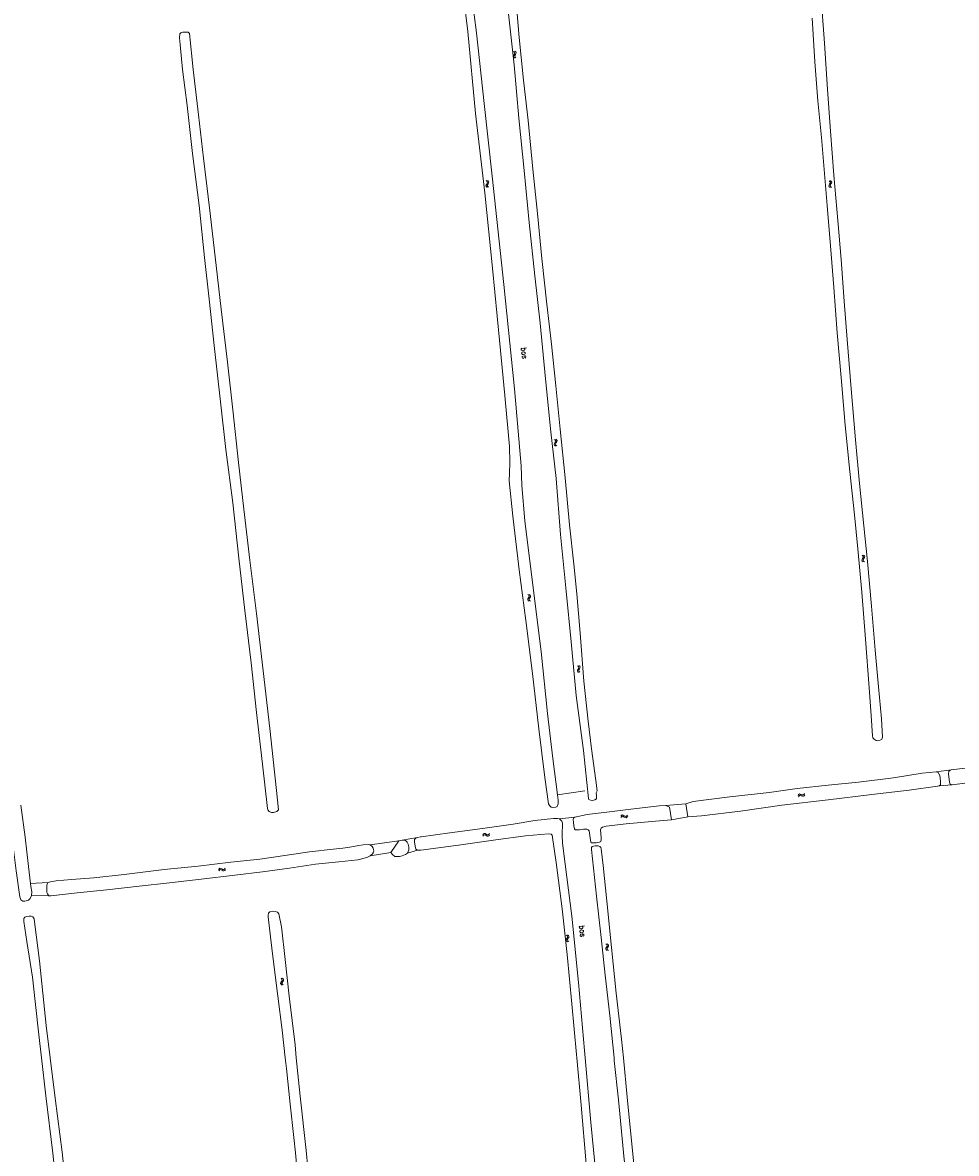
# Model space of a CAD drawing. Header units: metres. Extents: x 189705 to 199106, y 581686 to 588448.
# Tile 407 of 555: x 196500 to 196843, y 586965 to 587381. Entities that reach past the tile are written whole.
import ezdxf

# ---------------------------------------------------------------- set-up
doc = ezdxf.new("R2010")
doc.units = ezdxf.units.M
doc.layers.add('B-WA-OG-GBKN-G', color=7, linetype='Continuous', lineweight=18)
doc.styles.add('Style-STANDARD', font='STANDARD.shx')

msp = doc.modelspace()

# ---------------------------------------------------------------- linework, layer by layer
at = {"layer": 'B-WA-OG-GBKN-G'}
for p, q in [((196680.478, 587370.095), (196680.789, 587369.833)), ((196680.688, 587368.863), (196680.478, 587368.513)), ((196680.895, 587369.223), (196680.688, 587368.863)), ((196680.789, 587369.833), (196680.947, 587369.545)), ((196680.947, 587369.545), (196680.895, 587369.223)), ((196680.968, 587370.177), (196681.281, 587369.917)), ((196681.178, 587368.947), (196680.97, 587368.595)), ((196681.386, 587369.297), (196681.178, 587368.947)), ((196681.281, 587369.917), (196681.44, 587369.631)), ((196681.44, 587369.631), (196681.386, 587369.297)), ((196680.478, 587368.513), (196680.423, 587368.189)), ((196680.423, 587368.189), (196680.585, 587367.893)), ((196680.585, 587367.893), (196680.899, 587367.631)), ((196680.97, 587368.595), (196680.915, 587368.271)), ((196680.915, 587368.271), (196681.075, 587367.975)), ((196681.075, 587367.975), (196681.389, 587367.713)), ((196670.414, 587320.984), (196670.354, 587320.66)), ((196670.354, 587320.66), (196670.512, 587320.362)), ((196670.629, 587321.331), (196670.414, 587320.984)), ((196670.436, 587322.566), (196670.744, 587322.299)), ((196670.512, 587320.362), (196670.822, 587320.096)), ((196670.841, 587321.687), (196670.629, 587321.331)), ((196670.744, 587322.299), (196670.897, 587322.009)), ((196670.897, 587322.009), (196670.841, 587321.687)), ((196670.907, 587321.059), (196670.847, 587320.735)), ((196670.847, 587320.735), (196671.003, 587320.437)), ((196671.12, 587321.408), (196670.907, 587321.059)), ((196670.927, 587322.641), (196671.237, 587322.376)), ((196671.003, 587320.437), (196671.313, 587320.171)), ((196671.333, 587321.754), (196671.12, 587321.408)), ((196671.237, 587322.376), (196671.392, 587322.088)), ((196671.392, 587322.088), (196671.333, 587321.754)), ((196796.571, 587320.919), (196796.509, 587320.596)), ((196796.509, 587320.596), (196796.665, 587320.297)), ((196796.788, 587321.265), (196796.571, 587320.919)), ((196796.603, 587322.501), (196796.909, 587322.232)), ((196796.665, 587320.297), (196796.973, 587320.028)), ((196797.002, 587321.62), (196796.788, 587321.265)), ((196796.909, 587322.232), (196797.061, 587321.941)), ((196797.061, 587321.941), (196797.002, 587321.62)), ((196797.064, 587320.991), (196797.002, 587320.668)), ((196797.002, 587320.668), (196797.156, 587320.369)), ((196797.279, 587321.338), (196797.064, 587320.991)), ((196797.094, 587322.573), (196797.402, 587322.306)), ((196797.156, 587320.369), (196797.464, 587320.1)), ((196797.494, 587321.684), (196797.279, 587321.338)), ((196797.402, 587322.306), (196797.556, 587322.017)), ((196797.556, 587322.017), (196797.494, 587321.684)), ((196695.547, 587227.426), (196695.854, 587227.159)), ((196696.038, 587227.5), (196696.347, 587227.235)), ((196695.524, 587225.844), (196695.463, 587225.52)), ((196695.463, 587225.52), (196695.621, 587225.222)), ((196695.739, 587226.191), (196695.524, 587225.844)), ((196695.621, 587225.222), (196695.931, 587224.956)), ((196695.951, 587226.547), (196695.739, 587226.191)), ((196695.854, 587227.159), (196696.008, 587226.868)), ((196696.008, 587226.868), (196695.951, 587226.547)), ((196696.017, 587225.919), (196695.956, 587225.595)), ((196695.956, 587225.595), (196696.112, 587225.297)), ((196696.23, 587226.267), (196696.017, 587225.919)), ((196696.112, 587225.297), (196696.422, 587225.03)), ((196696.443, 587226.614), (196696.23, 587226.267)), ((196696.347, 587227.235), (196696.502, 587226.947)), ((196696.502, 587226.947), (196696.443, 587226.614)), ((196808.701, 587183.233), (196808.633, 587182.91)), ((196808.633, 587182.91), (196808.785, 587182.609)), ((196808.923, 587183.575), (196808.701, 587183.233)), ((196808.757, 587184.814), (196809.059, 587184.54)), ((196808.785, 587182.609), (196809.089, 587182.336)), ((196809.143, 587183.927), (196808.923, 587183.575)), ((196809.059, 587184.54), (196809.206, 587184.247)), ((196809.195, 587183.297), (196809.128, 587182.975)), ((196809.128, 587182.975), (196809.278, 587182.673)), ((196809.206, 587184.247), (196809.143, 587183.927)), ((196809.415, 587183.641), (196809.195, 587183.297)), ((196809.25, 587184.878), (196809.553, 587184.606)), ((196809.278, 587182.673), (196809.582, 587182.4)), ((196809.636, 587183.983), (196809.415, 587183.641)), ((196809.553, 587184.606), (196809.702, 587184.315)), ((196809.702, 587184.315), (196809.636, 587183.983)), ((196685.768, 587170.332), (196686.079, 587170.07)), ((196686.184, 587169.459), (196685.977, 587169.1)), ((196686.079, 587170.07), (196686.236, 587169.781)), ((196686.236, 587169.781), (196686.184, 587169.459)), ((196686.257, 587170.414), (196686.571, 587170.153)), ((196686.467, 587169.183), (196686.259, 587168.832)), ((196686.675, 587169.533), (196686.467, 587169.183)), ((196686.571, 587170.153), (196686.73, 587169.867)), ((196686.73, 587169.867), (196686.675, 587169.533)), ((196685.767, 587168.75), (196685.711, 587168.426)), ((196685.711, 587168.426), (196685.873, 587168.13)), ((196685.977, 587169.1), (196685.767, 587168.75)), ((196685.873, 587168.13), (196686.186, 587167.868)), ((196686.259, 587168.832), (196686.203, 587168.508)), ((196686.203, 587168.508), (196686.363, 587168.212)), ((196686.363, 587168.212), (196686.676, 587167.949)), ((196704.533, 587144.239), (196704.844, 587143.975)), ((196704.027, 587142.58), (196703.968, 587142.256)), ((196703.968, 587142.256), (196704.128, 587141.959)), ((196704.24, 587142.928), (196704.027, 587142.58)), ((196704.042, 587144.162), (196704.351, 587143.896)), ((196704.128, 587141.959), (196704.439, 587141.694)), ((196704.451, 587143.285), (196704.24, 587142.928)), ((196704.351, 587143.896), (196704.506, 587143.607)), ((196704.506, 587143.607), (196704.451, 587143.285)), ((196704.52, 587142.657), (196704.461, 587142.333)), ((196704.461, 587142.333), (196704.618, 587142.036)), ((196704.731, 587143.007), (196704.52, 587142.657)), ((196704.618, 587142.036), (196704.929, 587141.771)), ((196704.942, 587143.354), (196704.731, 587143.007)), ((196704.844, 587143.975), (196705, 587143.688)), ((196705, 587143.688), (196704.942, 587143.354)), ((196785.155, 587096.464), (196785.379, 587096.804)), ((196785.291, 587095.986), (196785.517, 587096.325)), ((196785.379, 587096.804), (196785.645, 587096.995)), ((196785.517, 587096.325), (196785.786, 587096.514)), ((196785.645, 587096.995), (196785.983, 587096.977)), ((196785.786, 587096.514), (196786.111, 587096.498)), ((196785.983, 587096.977), (196786.354, 587096.81)), ((196786.111, 587096.498), (196786.492, 587096.332)), ((196786.354, 587096.81), (196786.727, 587096.643)), ((196786.492, 587096.332), (196786.863, 587096.163)), ((196786.727, 587096.643), (196787.055, 587096.623)), ((196786.863, 587096.163), (196787.191, 587096.144)), ((196787.055, 587096.623), (196787.331, 587096.816)), ((196787.191, 587096.144), (196787.467, 587096.338)), ((196787.331, 587096.816), (196787.557, 587097.156)), ((196787.467, 587096.338), (196787.693, 587096.679)), ((196719.94, 587088.807), (196720.201, 587089.119)), ((196720.019, 587088.317), (196720.283, 587088.627)), ((196720.201, 587089.119), (196720.488, 587089.277)), ((196720.283, 587088.627), (196720.572, 587088.783)), ((196720.488, 587089.277), (196720.822, 587089.221)), ((196720.572, 587088.783), (196720.894, 587088.73)), ((196720.822, 587089.221), (196721.171, 587089.011)), ((196720.894, 587088.73), (196721.252, 587088.521)), ((196721.171, 587089.011), (196721.521, 587088.802)), ((196721.252, 587088.521), (196721.601, 587088.31)), ((196721.521, 587088.802), (196721.845, 587088.745)), ((196721.601, 587088.31), (196721.925, 587088.253)), ((196721.845, 587088.745), (196722.142, 587088.904)), ((196721.925, 587088.253), (196722.221, 587088.413)), ((196722.142, 587088.904), (196722.406, 587089.216)), ((196722.221, 587088.413), (196722.485, 587088.726)), ((196669.41, 587082.28), (196669.154, 587081.961)), ((196669.702, 587082.448), (196669.41, 587082.28)), ((196669.794, 587081.958), (196669.502, 587081.792)), ((196670.028, 587082.399), (196669.702, 587082.448)), ((196670.12, 587081.909), (196669.794, 587081.958)), ((196670.382, 587082.196), (196670.028, 587082.399)), ((196670.476, 587081.708), (196670.12, 587081.909)), ((196670.746, 587081.997), (196670.382, 587082.196)), ((196671.069, 587081.951), (196670.746, 587081.997)), ((196671.353, 587082.115), (196671.069, 587081.951)), ((196671.61, 587082.432), (196671.353, 587082.115)), ((196671.701, 587081.944), (196671.447, 587081.625)), ((196669.502, 587081.792), (196669.246, 587081.473)), ((196670.83, 587081.508), (196670.476, 587081.708)), ((196671.165, 587081.46), (196670.83, 587081.508)), ((196671.447, 587081.625), (196671.165, 587081.46)), ((196571.933, 587069.198), (196572.187, 587069.517)), ((196572.187, 587069.517), (196572.47, 587069.682)), ((196572.47, 587069.682), (196572.805, 587069.633)), ((196572.805, 587069.633), (196573.159, 587069.432)), ((196573.159, 587069.432), (196573.514, 587069.232)), ((196573.84, 587069.182), (196574.132, 587069.348)), ((196574.132, 587069.348), (196574.389, 587069.667)), ((196572.024, 587068.71), (196572.281, 587069.027)), ((196572.281, 587069.027), (196572.566, 587069.19)), ((196572.566, 587069.19), (196572.889, 587069.144)), ((196572.889, 587069.144), (196573.252, 587068.944)), ((196573.252, 587068.944), (196573.606, 587068.741)), ((196573.514, 587069.232), (196573.84, 587069.182)), ((196573.606, 587068.741), (196573.931, 587068.692)), ((196573.931, 587068.692), (196574.224, 587068.86)), ((196574.224, 587068.86), (196574.48, 587069.179)), ((196699.905, 587045.077), (196700.214, 587044.811)), ((196700.214, 587044.811), (196700.368, 587044.521)), ((196700.368, 587044.521), (196700.313, 587044.2)), ((196700.396, 587045.154), (196700.706, 587044.89)), ((196700.706, 587044.89), (196700.863, 587044.602)), ((196700.863, 587044.602), (196700.804, 587044.269)), ((196699.888, 587043.495), (196699.829, 587043.171)), ((196699.829, 587043.171), (196699.988, 587042.874)), ((196700.102, 587043.843), (196699.888, 587043.495)), ((196699.988, 587042.874), (196700.299, 587042.608)), ((196700.313, 587044.2), (196700.102, 587043.843)), ((196700.381, 587043.572), (196700.322, 587043.248)), ((196700.322, 587043.248), (196700.479, 587042.951)), ((196700.593, 587043.921), (196700.381, 587043.572)), ((196700.479, 587042.951), (196700.79, 587042.685)), ((196700.804, 587044.269), (196700.593, 587043.921)), ((196714.498, 587040.268), (196714.441, 587039.944)), ((196714.709, 587040.617), (196714.498, 587040.268)), ((196714.505, 587041.85), (196714.815, 587041.586)), ((196714.918, 587040.975), (196714.709, 587040.617)), ((196714.815, 587041.586), (196714.971, 587041.297)), ((196714.971, 587041.297), (196714.918, 587040.975)), ((196714.99, 587040.348), (196714.933, 587040.024)), ((196715.199, 587040.698), (196714.99, 587040.348)), ((196714.995, 587041.929), (196715.307, 587041.668)), ((196715.409, 587041.047), (196715.199, 587040.698)), ((196715.307, 587041.668), (196715.465, 587041.381)), ((196715.465, 587041.381), (196715.409, 587041.047)), ((196714.441, 587039.944), (196714.601, 587039.648)), ((196714.601, 587039.648), (196714.914, 587039.384)), ((196714.933, 587040.024), (196715.092, 587039.727)), ((196715.092, 587039.727), (196715.404, 587039.463)), ((196595.112, 587027.979), (196594.885, 587027.64)), ((196594.964, 587029.22), (196595.262, 587028.942)), ((196595.337, 587028.328), (196595.112, 587027.979)), ((196595.262, 587028.942), (196595.405, 587028.647)), ((196595.405, 587028.647), (196595.337, 587028.328)), ((196595.605, 587028.038), (196595.38, 587027.697)), ((196595.458, 587029.277), (196595.757, 587029.001)), ((196595.831, 587028.377), (196595.605, 587028.038)), ((196595.757, 587029.001), (196595.902, 587028.708)), ((196595.902, 587028.708), (196595.831, 587028.377)), ((196594.885, 587027.64), (196594.813, 587027.319)), ((196594.813, 587027.319), (196594.96, 587027.016)), ((196594.96, 587027.016), (196595.26, 587026.738)), ((196595.38, 587027.697), (196595.308, 587027.376)), ((196595.308, 587027.376), (196595.453, 587027.073)), ((196595.453, 587027.073), (196595.753, 587026.795))]:
    msp.add_line(p, q, dxfattribs=at)
at = {"layer": 'B-WA-OG-GBKN-G', "flags": 128}
for points in [[(196696.651, 587096.736), (196696.907, 587094.724), (196696.896, 587093.334), (196696.516, 587092.402), (196695.999, 587092.09), (196694.994, 587092.002), (196694.316, 587092.14), (196693.678, 587092.736), (196693.341, 587093.383), (196691.983, 587103.016), (196689.831, 587120.918), (196687.471, 587141.32), (196684.991, 587160.841), (196682.521, 587179.403), (196680.192, 587199.178), (196678.902, 587212.165), (196678.948, 587214.944), (196679.161, 587218.858), (196679.046, 587224.757), (196677.236, 587243.578), (196675.299, 587263.861), (196672.72, 587290.396), (196669.981, 587318.047), (196666.47, 587347.26), (196663.62, 587377.475), (196661.399, 587396.48)], [(196664.265, 587396.877), (196666.881, 587376.984), (196669.657, 587350.905), (196672.653, 587324.232), (196676.939, 587284.363), (196680.818, 587246.054), (196683.353, 587217.634), (196683.543, 587210.502), (196684.683, 587197.503), (196687.635, 587173.831), (196690.657, 587149.448), (196693.043, 587126.638), (196694.964, 587110.022), (196696.651, 587096.736)], [(196681.362, 587389.948), (196682.582, 587375.264), (196684.165, 587359.536), (196685.901, 587344.741), (196687.563, 587326.742), (196689.314, 587310.466), (196690.928, 587293.968), (196692.776, 587277.163), (196694.453, 587262.485), (196696.057, 587247.103), (196697.653, 587231.179), (196699.498, 587213.31), (196701.024, 587195.938), (196702.67, 587181.476), (196703.822, 587170.622), (196705.023, 587156.135), (196706.393, 587138.437), (196707.9, 587123.779), (196709.204, 587113.591), (196710.736, 587101.949), (196711.208, 587098.135), (196710.923, 587097.365), (196710.977, 587096.279), (196710.979, 587095.213), (196710.402, 587094.837), (196709.492, 587094.645), (196708.838, 587094.661), (196708.238, 587095.011), (196708.057, 587095.371), (196706.247, 587112.953)], [(196793.544, 587391.444), (196794.877, 587373.071), (196796.046, 587356.032), (196797.072, 587340.72), (196798.343, 587324.596), (196799.782, 587307.883), (196801.003, 587293.565), (196802.193, 587278.232), (196803.212, 587264.091), (196804.702, 587245.939), (196806.308, 587227.225), (196807.744, 587211.237), (196809.429, 587195.596)], [(196706.247, 587112.953), (196703.591, 587133.266), (196701.647, 587152.903), (196699.862, 587171.606), (196697.712, 587192.471), (196696.161, 587212.994), (196694.164, 587230.237), (196692.252, 587249.652), (196690.348, 587270.124), (196688.326, 587287.53), (196686.264, 587307.141), (196684.357, 587326.315), (196682.489, 587345.489), (196680.707, 587365.171), (196678.676, 587383.98)], [(196816.246, 587117.941), (196815.942, 587117.184), (196815.142, 587116.671), (196814.396, 587116.544), (196813.853, 587116.631), (196813.143, 587117.158), (196812.74, 587117.703), (196812.547, 587118.436), (196812.125, 587125.872), (196811.355, 587136.076), (196810.04, 587153.926), (196808.656, 587171.247), (196807.221, 587187.202), (196805.919, 587199.618), (196804.183, 587215.587), (196802.465, 587232.596), (196801.004, 587250.185), (196799.616, 587266.545), (196798.289, 587283.31), (196797.046, 587298.544), (196795.828, 587313.405), (196794.707, 587328.175), (196793.775, 587338.478), (196792.439, 587351.973), (196791.355, 587366.22), (196790.306, 587382.31)], [(196557.869, 587372.65), (196557.621, 587375.117), (196557.696, 587376.552), (196558.108, 587376.923), (196558.872, 587377.169), (196559.968, 587377.231), (196560.79, 587377.19), (196561.318, 587376.726), (196562.679, 587363.464), (196564.566, 587346.718), (196566.488, 587330.8), (196568.6, 587312.604), (196570.686, 587294.558), (196572.964, 587275.266), (196575.236, 587255.824), (196577.238, 587238.255), (196579.366, 587218.846), (196581.331, 587201.721), (196583.526, 587182.964), (196585.927, 587163.364), (196588.377, 587142.336), (196590.8, 587121.028), (196593.324, 587098.284), (196594.056, 587091.111), (196593.408, 587090.519), (196592.18, 587090.125), (196591.45, 587090.185), (196590.602, 587090.501), (196590.134, 587091.109), (196590.025, 587091.703), (196588.195, 587107.934), (196585.955, 587126.965), (196583.909, 587145.18), (196581.617, 587164.413), (196579.404, 587183.731), (196577.2, 587204.1), (196574.622, 587223.673), (196572.685, 587241.19), (196570.41, 587261.878), (196568.537, 587278.99), (196566.81, 587294.321), (196564.811, 587313.482), (196562.435, 587332.591), (196560.361, 587350.239), (196558.758, 587363.488), (196557.869, 587372.65)], [(196809.429, 587195.596), (196810.675, 587182.538), (196812.161, 587166.106), (196813.589, 587149.845), (196814.742, 587136.389), (196815.83, 587124.648), (196816.246, 587117.941)], [(196841.557, 587105.853), (196850.795, 587106.986), (196863.466, 587108.3), (196873.47, 587109.574), (196882.898, 587110.811), (196893.262, 587112.234), (196901.669, 587113.306), (196913.635, 587114.799), (196926.648, 587116.334), (196940.922, 587117.882), (196954.363, 587119.944)], [(196503.161, 587059.714), (196502.603, 587058.606), (196502.041, 587057.988), (196500.754, 587057.567), (196499.906, 587057.563), (196499.17, 587058.028), (196498.801, 587059.158), (196497.548, 587068.726), (196496.186, 587079.547), (196494.834, 587091.19), (196493.403, 587102.951)], [(196743.93, 587093.428), (196746.576, 587094.226), (196760.079, 587095.909), (196774.498, 587097.541), (196784.79, 587098.977), (196796.272, 587100.231), (196807.438, 587101.388), (196820.275, 587102.989), (196830.836, 587104.646), (196835.965, 587105.164)], [(196835.965, 587105.164), (196841.557, 587105.853)], [(196835.965, 587105.164), (196836.728, 587104.88), (196837.273, 587103.772), (196837.464, 587102.882), (196837.595, 587101.443), (196837.531, 587100.299), (196837.071, 587099.948)], [(196841.839, 587100.405), (196841.166, 587100.578), (196840.908, 587101.338), (196840.53, 587104.439), (196840.639, 587105.36), (196841.21, 587105.776), (196841.557, 587105.853)], [(196882.771, 587000), (196881.484, 587018.46), (196879.68, 587040.916), (196877.755, 587059.854), (196876.147, 587082.315), (196875.331, 587092.258), (196874.334, 587101.397), (196873.867, 587103.675), (196873.478, 587104.239), (196872.968, 587104.405), (196872.295, 587104.362), (196856.75, 587102.447), (196851.155, 587101.643), (196841.839, 587100.405)], [(196837.071, 587099.948), (196836.443, 587099.827), (196826.001, 587098.398), (196812.262, 587096.86), (196796.213, 587094.817), (196779.184, 587092.837), (196763.945, 587090.692), (196749.69, 587089), (196744.671, 587088.601)], [(196837.071, 587099.948), (196841.839, 587100.405)], [(196706.741, 587098.111), (196696.651, 587096.736)], [(196499.223, 587092.927), (196500.797, 587081.055), (196502.002, 587070.378), (196502.8, 587064.099)], [(196703.052, 587088.418), (196707.581, 587089.41), (196710.578, 587089.841), (196713.861, 587090.174), (196722.672, 587091.326), (196734.069, 587092.633), (196736.521, 587092.7)], [(196736.521, 587092.7), (196743.93, 587093.428)], [(196736.521, 587092.7), (196737.815, 587092.118), (196738.558, 587087.427)], [(196744.671, 587088.601), (196743.93, 587093.428)], [(196645.135, 587080.975), (196646.212, 587081.207), (196646.564, 587081.226), (196657.02, 587082.718), (196669.134, 587084.33), (196680.406, 587085.912), (196688.297, 587087.229), (196695.221, 587087.961), (196696.65, 587087.983), (196697.446, 587087.812)], [(196703.052, 587088.418), (196697.446, 587087.812)], [(196697.446, 587087.812), (196698.214, 587086.988), (196698.499, 587086.224), (196698.567, 587084.925), (196698.438, 587083.151), (196698.349, 587081.585), (196698.519, 587078.975), (196698.844, 587076.005), (196701.925, 587052), (196704.36, 587027.638), (196706.551, 587002.631), (196706.791, 587000)], [(196738.558, 587087.427), (196732.783, 587087.029), (196721.911, 587086.034), (196714.538, 587085.167), (196713.235, 587084.787), (196712.677, 587084.397), (196712.537, 587083.757), (196712.576, 587082.41), (196712.706, 587080.834), (196712.788, 587080.081), (196712.621, 587079.461), (196712.13, 587079.221), (196710.926, 587079.05), (196709.795, 587078.984), (196709.049, 587078.968), (196708.881, 587079.374), (196708.773, 587080.054), (196708.272, 587083.391), (196707.902, 587083.857), (196707.406, 587084.062), (196706.235, 587084.022), (196704.71, 587083.807), (196703.742, 587083.753), (196703.135, 587083.86), (196702.862, 587084.162), (196702.684, 587085.235), (196702.514, 587086.655), (196702.492, 587087.649), (196702.691, 587088.165), (196703.052, 587088.418)], [(196744.671, 587088.601), (196738.558, 587087.427)], [(196703.739, 587000), (196703.631, 587001.145), (196701.892, 587019.757), (196700.224, 587037.964), (196698.422, 587054.711), (196696.177, 587071.837), (196694.683, 587081.79), (196694.345, 587082.17), (196693.301, 587082.29), (196684.857, 587081.542), (196673.996, 587080.07), (196660.29, 587078.208), (196646.447, 587076.333), (196645.194, 587076.277)], [(196627.782, 587078.248), (196627.013, 587078.368), (196625.14, 587078.314), (196623.619, 587078.089), (196620.257, 587077.459), (196617.64, 587077.081), (196614.083, 587076.725), (196605.482, 587075.762), (196596.305, 587074.384), (196587.2, 587073.077), (196576.51, 587071.891), (196564.416, 587070.455), (196552.017, 587069.235), (196537.234, 587067.415), (196526.048, 587066.165), (196517.861, 587065.553), (196512.167, 587065.034)], [(196627.726, 587074.249), (196628.602, 587074.951), (196628.995, 587075.596), (196629.042, 587076.137), (196628.882, 587077.077), (196628.544, 587077.731), (196627.782, 587078.248)], [(196638.307, 587079.753), (196627.782, 587078.248)], [(196638.307, 587079.753), (196635.353, 587075.455)], [(196639.508, 587080.031), (196638.307, 587079.753)], [(196639.508, 587080.031), (196645.135, 587080.975)], [(196641.453, 587075.197), (196641.971, 587076.423), (196641.987, 587077.519), (196641.742, 587078.576), (196641.398, 587079.295), (196640.721, 587079.89), (196640.324, 587080.035), (196639.789, 587080.049), (196639.508, 587080.031)], [(196645.194, 587076.277), (196644.569, 587076.644), (196644.258, 587077.774), (196644.021, 587079.379), (196644.102, 587080.234), (196644.534, 587080.702), (196645.135, 587080.975)], [(196720.896, 587000), (196720.217, 587006.763), (196718.257, 587023.74), (196716.55, 587040.474), (196714.806, 587057.548), (196713.508, 587070.729), (196712.674, 587076.873), (196712.552, 587077.364), (196712.259, 587077.673), (196711.593, 587077.872), (196710.501, 587077.864), (196709.945, 587077.756), (196709.375, 587077.621), (196709.171, 587077.256), (196709.22, 587076.582), (196711.042, 587059.442), (196712.71, 587044.212), (196714.175, 587030.357), (196715.917, 587015.545), (196717.458, 587000)], [(196509.563, 587059.567), (196510.261, 587059.552), (196519.92, 587060.583), (196530.844, 587061.683), (196542.742, 587063.061), (196553.922, 587064.298), (196565.519, 587065.689), (196577.913, 587067.112), (196588.172, 587068.318), (196598.1, 587069.668), (196607.668, 587071.124), (196616.231, 587072.028), (196623.188, 587072.734), (196626.504, 587073.632), (196627.726, 587074.249)], [(196635.353, 587075.455), (196627.726, 587074.249)], [(196635.353, 587075.455), (196635.951, 587074.703), (196636.843, 587074.055), (196637.659, 587073.942), (196638.572, 587074.037), (196639.519, 587074.211), (196640.734, 587074.677), (196641.453, 587075.197)], [(196645.194, 587076.277), (196641.453, 587075.197)], [(196509.106, 587064.377), (196502.8, 587064.099)], [(196502.8, 587064.099), (196502.948, 587062.937), (196503.23, 587061.044), (196503.161, 587059.714)], [(196509.106, 587064.377), (196508.758, 587063.49), (196508.754, 587061.983), (196508.848, 587060.802), (196509.01, 587060.273), (196509.563, 587059.567)], [(196512.167, 587065.034), (196510.092, 587064.707), (196509.106, 587064.377)], [(196503.161, 587059.714), (196509.563, 587059.567)], [(196600.573, 587000), (196600.106, 587004.727), (196597.981, 587022.668), (196596.483, 587036.145), (196595.138, 587048.134), (196594.094, 587052.86), (196593.599, 587053.527), (196592.798, 587053.81), (196591.695, 587053.832), (196590.873, 587053.619), (196590.317, 587053.19), (196590.23, 587052.46), (196590.248, 587051.755), (196591.817, 587038.18), (196593.76, 587022.647), (196595.364, 587010.129), (196596.508, 587000)], [(196500.378, 587050.129), (196500.341, 587051.245), (196500.688, 587051.727), (196501.452, 587051.966), (196502.262, 587052.101), (196503.077, 587052.027), (196503.703, 587051.791), (196504.106, 587051.131), (196504.259, 587050.001), (196506.107, 587035.662), (196508.563, 587011.809), (196510.015, 587000)], [(196506.802, 587000), (196505.859, 587008.365), (196503.488, 587029.667), (196501.446, 587042.737), (196500.378, 587050.129)], [(196512.963, 586946.432), (196511.003, 586964.886), (196508.377, 586986.019), (196506.802, 587000)], [(196510.015, 587000), (196511.852, 586985.057), (196514.416, 586965.229), (196515.828, 586952.635)], [(196596.508, 587000), (196596.952, 586996.071), (196598.32, 586982.895), (196599.677, 586970.612), (196600.321, 586965.006), (196601.334, 586952.836)], [(196601.968, 586985.899), (196600.573, 587000)], [(196705.376, 586982.572), (196703.739, 587000)], [(196706.791, 587000), (196708.961, 586976.214), (196710.37, 586961.087), (196711.827, 586947.921), (196712.336, 586941.114), (196712.427, 586939.319), (196712.46, 586938.194), (196712.415, 586937.082), (196712.182, 586936.058), (196711.893, 586935.183), (196711.441, 586933.751), (196711.283, 586932.414)], [(196717.458, 587000), (196717.565, 586998.922), (196719.099, 586984.484), (196721.245, 586962.531), (196723.255, 586945.988), (196724.252, 586935.307), (196725.431, 586925.125), (196726.473, 586915.4), (196727.608, 586904.828), (196728.7, 586893.032), (196729.384, 586886.263), (196730.084, 586876.719), (196730.554, 586871.898)], [(196734.646, 586872.733), (196734.186, 586875.585), (196732.751, 586887.555), (196731.451, 586898.389), (196730.317, 586908.076), (196729.128, 586919.99), (196727.952, 586930.882), (196726.723, 586942.66), (196725.541, 586953.663), (196724.511, 586963.287), (196722.347, 586985.535), (196720.896, 587000)], [(196610.69, 586906.901), (196609.18, 586919.557), (196607.446, 586933.158), (196606.044, 586946.704), (196604.21, 586965.822), (196601.968, 586985.899)], [(196707.225, 586960.984), (196705.376, 586982.572)]]:
    msp.add_lwpolyline(points, dxfattribs=at)

# ---------------------------------------------------------------- texts
at = {"layer": 'B-WA-OG-GBKN-G', "style": 'Style-STANDARD'}
for rotation, p in [(277.18188, (196683.205, 587261.195)), (277.00426, (196704.609, 587048.583))]:
    msp.add_text('bos', height=2, rotation=rotation, dxfattribs=at).set_placement(p)

doc.saveas('drawing.dxf')
